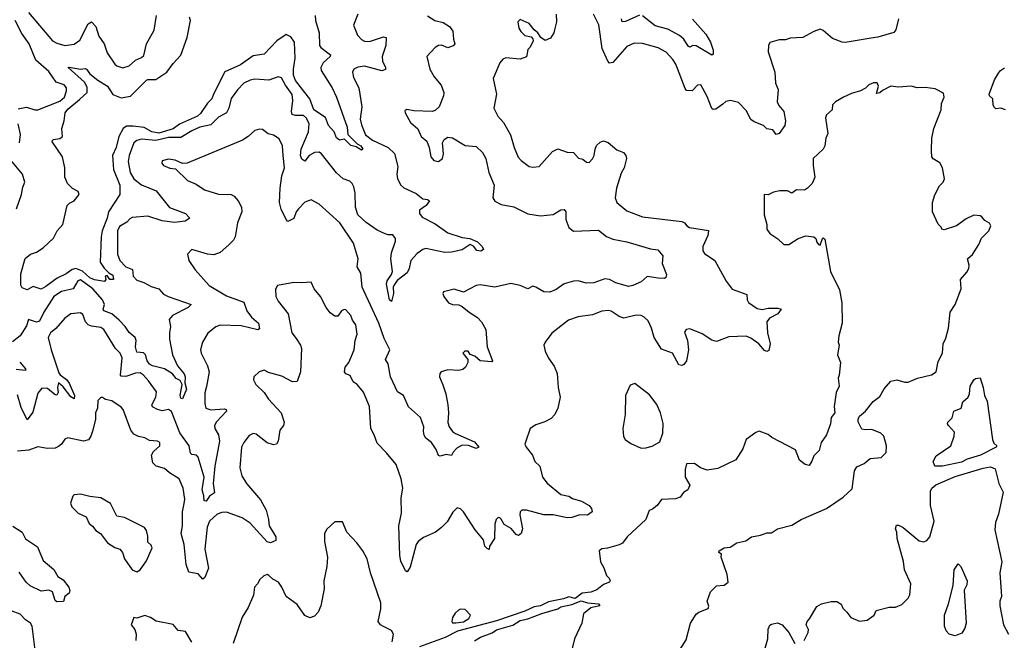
# Model space of a CAD drawing. Extents: x 2199565 to 2323334, y 894172 to 1018966.
# Tile 354 of 440: x 2269028 to 2275298, y 980745 to 984699. Entities that reach past the tile are written whole.
import ezdxf

# ---------------------------------------------------------------- set-up
doc = ezdxf.new("R2010")
doc.units = 0

msp = doc.modelspace()

# ---------------------------------------------------------------- linework, layer by layer
at = {"layer": '0CON10XD'}
for points in [[(2270910.8, 984725), (2270912.5, 984695), (2270934.7, 984615), (2270937.3, 984535), (2270945, 984521.9), (2271008.6, 984475), (2271005.7, 984465), (2270960, 984425), (2270945.7, 984395), (2270947.8, 984375), (2271019.2, 984265), (2271045.4, 984205), (2271113.1, 984015), (2271117.7, 983967.7), (2271178.1, 983908.1), (2271201.5, 983895), (2271212.9, 983875), (2271205, 983867.1), (2271170, 983890), (2271138, 983898), (2271097.7, 983937.7), (2271065, 983932.5), (2271045, 983947.5), (2271031.2, 983985), (2270995, 984025.7), (2270975.8, 984075.8), (2270901.2, 984125), (2270875.4, 984195), (2270844.6, 984234.6), (2270785, 984312.1), (2270772.3, 984345), (2270771.3, 984385), (2270781.7, 984455), (2270778.9, 984555), (2270755, 984591), (2270725, 984603.8), (2270666.7, 984565), (2270585, 984479.4), (2270515, 984468.2), (2270435, 984412.6), (2270335, 984367.3), (2270261.8, 984225), (2270252, 984195), (2270223.6, 984166.4), (2270179.3, 984100.7), (2270160.6, 984085), (2270045, 984032.6), (2270006.3, 984003.7), (2269915, 983975.8), (2269870.9, 983985), (2269821.7, 984011.7), (2269750.1, 984020.1), (2269708.3, 984021.7), (2269687.4, 984005), (2269659.8, 983955), (2269643.3, 983885), (2269620.2, 983835), (2269626.2, 983745), (2269666.9, 983645), (2269666.2, 983585), (2269594.6, 983475), (2269586.1, 983435), (2269554.6, 983355), (2269547.7, 983315), (2269540.4, 983155), (2269566.2, 983116.2), (2269596.2, 983086.2), (2269621.7, 983071.7), (2269625.9, 983044.1), (2269602.5, 983045), (2269585, 983070), (2269573.3, 983065), (2269576.7, 983045), (2269568.8, 983031.2), (2269505, 983041.2), (2269475, 983055.4), (2269427.9, 983097.9), (2269385, 983114.4), (2269362.2, 983107.8), (2269325, 983081.1), (2269268, 983052), (2269195, 982998.6), (2269165, 982982), (2269115, 982998.8), (2269075, 982979.2), (2269045, 982991.3), (2269035, 983008.8), (2269035, 983080), (2269062.7, 983177.3), (2269097.5, 983205), (2269135, 983218.8), (2269178, 983245), (2269243.4, 983306.6), (2269267.1, 983355), (2269303.1, 983395), (2269330, 983515), (2269345, 983531.2), (2269375, 983546.2), (2269407.3, 983585), (2269400.8, 983605), (2269365, 983624.4), (2269332.5, 983655), (2269316.5, 983695), (2269315.3, 983755), (2269301.4, 983825), (2269234, 983925), (2269244, 983935), (2269285, 983942.7), (2269300.8, 983955), (2269296.1, 984005), (2269311.1, 984055), (2269317.4, 984105), (2269335, 984128.9), (2269408.7, 984191.3), (2269458, 984235), (2269459, 984269), (2269440.5, 984300.5), (2269337.5, 984395), (2269343, 984397), (2269415, 984383.3), (2269445, 984387.5), (2269453.4, 984383.4), (2269474.8, 984354.8), (2269525, 984314.7), (2269588.6, 984275), (2269622.5, 984222.5), (2269675, 984200.4), (2269735, 984212.4), (2269835, 984312.9), (2269845, 984318), (2269895, 984318.4), (2269965, 984364.7), (2270005, 984420.7), (2270055, 984473.9), (2270094.6, 984585), (2270116.7, 984695), (2270110.5, 984715)], [(2269085.4, 984745), (2269237.5, 984565), (2269265, 984550), (2269315.5, 984535.5), (2269376.3, 984543.7), (2269411.4, 984568.6), (2269465, 984673.1), (2269485, 984685.7), (2269513.3, 984655), (2269533.1, 984595), (2269566.4, 984545), (2269585, 984488), (2269635, 984415.7), (2269646.2, 984405), (2269685, 984392.9), (2269724.5, 984405.5), (2269765, 984440.6), (2269805, 984458.6), (2269818.3, 984471.7), (2269835.7, 984545), (2269885, 984633.3), (2269900, 984725)], [(2271181.4, 984735), (2271154.3, 984665), (2271179.7, 984599.7), (2271203.9, 984573.9), (2271225, 984563.1), (2271255, 984560.5), (2271345, 984590), (2271362, 984585), (2271359.2, 984535), (2271336.3, 984463.7), (2271339.6, 984435), (2271358.2, 984395), (2271358.2, 984381.8), (2271335, 984372.7), (2271265, 984391.9), (2271225, 984403.2), (2271182.5, 984397.5), (2271156, 984385), (2271147.5, 984365), (2271155, 984330), (2271188.2, 984265), (2271207.5, 984145), (2271197.5, 984065), (2271205, 984028.8), (2271230, 983965), (2271275, 983932.5), (2271375.8, 983885), (2271415, 983846), (2271437.1, 983765), (2271430.9, 983715), (2271434.6, 983685), (2271454.5, 983645), (2271475, 983628.9), (2271552.7, 983592.7), (2271595, 983558.6), (2271625, 983554), (2271638.8, 983545), (2271617.5, 983515), (2271574.2, 983485), (2271573.3, 983465), (2271590.3, 983440.3), (2271675, 983397.9), (2271755, 983341.9), (2271845, 983312.5), (2271895, 983304.4), (2271944, 983285), (2271974.2, 983255), (2271982.5, 983235), (2271965.6, 983224.4), (2271938.9, 983228.9), (2271917.3, 983257.3), (2271897.6, 983267.6), (2271847, 983233), (2271778.3, 983218.3), (2271735, 983217.1), (2271615, 983242.2), (2271595, 983235.6), (2271559.6, 983210.4), (2271518.2, 983165), (2271508.8, 983115), (2271495, 983087.1), (2271431.8, 983038.2), (2271410, 983005), (2271405.6, 982995), (2271408.6, 982955), (2271395, 982903.3), (2271383.5, 982915), (2271363.3, 983015), (2271368.5, 983035), (2271396.9, 983075), (2271402.9, 983095), (2271391.5, 983175), (2271395.6, 983215), (2271421.2, 983288.8), (2271420.8, 983305), (2271405, 983328.8), (2271375, 983328), (2271355, 983334.3), (2271305, 983359.1), (2271235, 983406.2), (2271181.8, 983455), (2271166.5, 983505), (2271165.4, 983595), (2271156.5, 983635), (2271145.6, 983655), (2271130.3, 983670.3), (2271088.8, 983685), (2271045, 983723.3), (2270951.1, 983845), (2270935, 983855.4), (2270905, 983852.7), (2270872.3, 983835), (2270845, 983798.6), (2270825, 983810.5), (2270817, 983835), (2270820, 983875), (2270868.2, 983985), (2270870.9, 984035), (2270855, 984071.1), (2270835, 984089.3), (2270785, 984089.3), (2270764.4, 984095), (2270760, 984115), (2270768.6, 984185), (2270763.6, 984223.6), (2270721.2, 984281.2), (2270695, 984328.8), (2270675, 984336), (2270615, 984314.4), (2270525, 984319.4), (2270495, 984313.1), (2270456, 984295), (2270415, 984252.5), (2270375, 984197.1), (2270360.9, 984135), (2270346.1, 984105), (2270295, 984077.3), (2270245, 984029.4), (2270175, 984013.9), (2270125, 983992), (2270055, 983949.5), (2269975, 983948.4), (2269895, 983929.5), (2269805, 983938.9), (2269775, 983930), (2269756.2, 983915), (2269725.3, 983835), (2269719.7, 983795), (2269732.1, 983725), (2269754.7, 983685), (2269805, 983646.9), (2269898.3, 983608.3), (2269983.4, 983503.4), (2270083.3, 983465), (2270112.5, 983435), (2270082.5, 983415), (2270015, 983407.5), (2269935, 983417.8), (2269845, 983448), (2269745, 983438.2), (2269729.6, 983430.4)], [(2272444.3, 984735), (2272446, 984685), (2272434, 984635), (2272428.8, 984615), (2272407.7, 984582.3), (2272375, 984566.2), (2272346.7, 984585), (2272328.8, 984615), (2272303.8, 984633.8), (2272272.5, 984675), (2272215, 984700), (2272200, 984685), (2272207.5, 984645), (2272220, 984625), (2272245, 984597.5), (2272285, 984590), (2272297, 984577), (2272297.5, 984565), (2272280, 984525), (2272265, 984510), (2272255, 984462.5), (2272215, 984446.7), (2272125, 984455.8), (2272105, 984448), (2272086, 984425), (2272043.3, 984325), (2272065.6, 984225), (2272048, 984135), (2272073.8, 984083.8), (2272108.1, 984045), (2272154.3, 983965), (2272177.1, 983885), (2272203.6, 983823.6), (2272222.1, 983802.1), (2272272.5, 983765), (2272295, 983758.8), (2272335.7, 983764.3), (2272421.1, 983858.9), (2272455, 983877.5), (2272515, 983856.2), (2272555, 983853.8), (2272586.4, 983816.4), (2272615, 983810), (2272638.3, 983791.7), (2272655, 983790), (2272676.8, 983813.2), (2272687.5, 983835), (2272691.9, 983875), (2272701.4, 983898.6), (2272725, 983920), (2272745, 983928), (2272775, 983916), (2272830.8, 983870.8), (2272873.9, 983853.9), (2272888.1, 983835), (2272893.1, 983815), (2272877.8, 983755), (2272858.6, 983721.4), (2272829.5, 983625), (2272819.4, 983565), (2272830.8, 983535), (2272895, 983481.8), (2272995, 983443.6), (2273245, 983412.5), (2273261.2, 983405), (2273275.6, 983385.6), (2273293.3, 983375), (2273415, 983356.2), (2273411.1, 983325), (2273377.5, 983255), (2273377.7, 983227.7), (2273389.5, 983209.5), (2273454.5, 983164.5), (2273527, 983033), (2273565, 982982.9), (2273658, 982948), (2273660, 982915), (2273668.3, 982898.3), (2273725, 982859.2), (2273756.1, 982853.9), (2273795, 982860.9), (2273855, 982861.4), (2273876.7, 982855), (2273855, 982826.2), (2273802.8, 982797.2), (2273785.8, 982775), (2273790.8, 982705), (2273807.9, 982635), (2273798.8, 982591.2), (2273785, 982585.3), (2273771, 982591), (2273734.7, 982634.7), (2273685, 982669.6), (2273655, 982682.5), (2273545, 982677.9), (2273465, 982650), (2273435, 982658.1), (2273375, 982697.5), (2273295, 982729.2), (2273272.5, 982725), (2273261.7, 982708.3), (2273281.4, 982655), (2273287.5, 982595), (2273274.4, 982525.6), (2273256.8, 982503.2), (2273245, 982496.2), (2273225, 982501.2), (2273185, 982574.3), (2273115, 982600), (2273069.1, 982675), (2273051.2, 982735), (2273029.8, 982779.8), (2273005.8, 982805), (2272985, 982814.5), (2272953.8, 982816.2), (2272875, 982797.8), (2272845, 982808.1), (2272795, 982842.9), (2272775, 982846.9), (2272735, 982843.1), (2272675, 982820), (2272585, 982805.6), (2272524, 982786), (2272417.4, 982702.6), (2272373.8, 982645), (2272366.2, 982625), (2272375, 982587.5), (2272395, 982543.3), (2272431.1, 982491.1), (2272450.5, 982445), (2272456.3, 982356.3), (2272469.4, 982295), (2272455.5, 982225), (2272435, 982184.2), (2272411.9, 982158.1), (2272372.6, 982137.4), (2272315, 982118.1), (2272280, 982095), (2272251.2, 982015), (2272246, 981995), (2272252.5, 981975), (2272294, 981924), (2272309.2, 981885), (2272341.1, 981855), (2272357.8, 981785), (2272387.4, 981747.4), (2272475, 981674.2), (2272524.3, 981664.3), (2272548.3, 981648.3), (2272605, 981631.4), (2272654.1, 981604.1), (2272668.8, 981585), (2272673.3, 981565), (2272645, 981542.5), (2272595, 981544.6), (2272545, 981528.2), (2272515, 981525.8), (2272424.5, 981545.5), (2272365, 981545.5), (2272255, 981575.6), (2272225.9, 981574.1), (2272215.8, 981564.2), (2272212.9, 981545), (2272229.2, 981455), (2272221.2, 981425), (2272205, 981412.5), (2272190.3, 981420.3), (2272157.6, 981457.6), (2272112.5, 981482.5), (2272095, 981516.7), (2272085, 981526.7), (2272075, 981527.5), (2272062.5, 981515), (2272053.9, 981486.1), (2272052, 981395), (2272020, 981345), (2272017.5, 981325), (2272005, 981330), (2271990.8, 981345), (2271982.5, 981385), (2271929.3, 981449.3), (2271855, 981564), (2271835, 981584), (2271815, 981588.8), (2271787.2, 981562.8), (2271749.6, 981500.4), (2271715.3, 981464.7), (2271676.2, 981433.8), (2271599.6, 981400.4), (2271565.3, 981374.7), (2271552.5, 981355), (2271515, 981212.5), (2271495, 981182.5), (2271485, 981188.8), (2271455, 981250), (2271449.5, 981285), (2271443.1, 981475), (2271460, 981555), (2271457.3, 981652.7), (2271467.1, 981715), (2271457.5, 981775), (2271426, 981865), (2271365, 981940), (2271305, 982001.2), (2271286.4, 982053.6), (2271264.2, 982095), (2271255.6, 982235.6), (2271217.2, 982327.2), (2271177.5, 982375), (2271152.8, 982392.8), (2271132.7, 982432.7), (2271105, 982443.3), (2271096.1, 982456.1), (2271101.2, 982485), (2271124.4, 982515), (2271158, 982595), (2271163.8, 982655), (2271178, 982695), (2271168, 982755), (2271146.7, 982785), (2271136.7, 982815), (2271105, 982850), (2271095, 982853.3), (2271077.5, 982845), (2271055, 982810), (2271035, 982810), (2271005, 982832.5), (2270980, 982865), (2270943.3, 982935), (2270903.3, 982985), (2270885, 983027.5), (2270825, 983022.5), (2270775, 983025.8), (2270670, 983005), (2270658.3, 982981.7), (2270658.8, 982935), (2270673.8, 982905), (2270737.5, 982825), (2270760.8, 982705), (2270788.5, 982668.5)], [(2271624.6, 984724.6), (2271672, 984695), (2271725, 984680.6), (2271765, 984656), (2271787, 984627), (2271790, 984575), (2271800, 984545), (2271788.3, 984531.7), (2271755, 984520), (2271715, 984537.5), (2271695, 984534.3), (2271675, 984521.4), (2271621.2, 984465), (2271640, 984385), (2271667.5, 984335), (2271712.1, 984282.1), (2271728.6, 984235), (2271726.9, 984215), (2271698.5, 984145), (2271675, 984120.6), (2271655, 984113.3), (2271539.2, 984119.2), (2271493.9, 984126.1), (2271481.7, 984118.3), (2271482.5, 984105), (2271516.7, 984045), (2271563, 984003), (2271584, 983955), (2271620, 983925), (2271636.2, 983885), (2271646, 983825), (2271665, 983801.2), (2271695, 983795.8), (2271721.4, 983815), (2271726.9, 983845), (2271720.8, 983915), (2271731.2, 983935), (2271755, 983950), (2271785, 983947.5), (2271865, 983898.6), (2271935, 983892), (2271975, 983854), (2271995.6, 983815), (2272016.5, 983725), (2272048.9, 983645), (2272041.2, 983565), (2272055, 983543.8), (2272095, 983521.9), (2272175, 983506.1), (2272265, 983461.8), (2272345, 983448.6), (2272425, 983458.6), (2272475, 983487.8), (2272495, 983489.2), (2272505.6, 983475.6), (2272506.4, 983426.4), (2272525, 983376.2), (2272555, 983352), (2272715, 983358.6), (2272765, 983318), (2272805, 983300.8), (2272895, 983284.5), (2273045, 983240), (2273092.8, 983232.8), (2273124.4, 983195), (2273120, 983145), (2273146.2, 983075), (2273143.6, 983056.4), (2273135, 983051.2), (2273095, 983052.9), (2273025, 983064), (2272985, 983030), (2272932.5, 983005), (2272905, 982998.8), (2272825, 983021.9), (2272785, 983044.3), (2272755, 983048.6), (2272685, 983023.3), (2272635, 983020.6), (2272585, 983035.6), (2272555, 983033.3), (2272495, 983016.7), (2272445, 982979.4), (2272405, 982964.4), (2272365, 982965.6), (2272316, 982995), (2272295, 983001.4), (2272265, 982984.2), (2272215.3, 983005.3), (2272155, 983017.7), (2272055, 982995.7), (2271960.2, 983009.8), (2271934.6, 983005.4), (2271855, 982964), (2271795, 982983.1), (2271727.5, 982965), (2271723.3, 982955), (2271728.8, 982935), (2271758.8, 982895), (2271785, 982884.4), (2271825, 982882), (2271845, 982872.5), (2271890.8, 982835), (2271943, 982803), (2271969.2, 982775), (2271995.6, 982725), (2272005.7, 982615.7), (2272040, 982525), (2272035, 982520), (2271960, 982525), (2271926, 982556), (2271897, 982567), (2271885, 982587.5), (2271863, 982587), (2271850, 982575), (2271882.5, 982535), (2271882.5, 982515), (2271866.2, 982485), (2271850, 982470), (2271825, 982464), (2271755, 982468.6), (2271711.2, 982455), (2271703.1, 982445), (2271702.5, 982425), (2271722.7, 982372.7)], [(2274624.2, 984705), (2274607.5, 984635), (2274595, 984618), (2274492.7, 984587.3), (2274451.2, 984581.2), (2274285, 984554.2), (2274265, 984555.8), (2274205, 984578.9), (2274145, 984630.5), (2274125, 984637.9), (2274085.3, 984624.7), (2274015, 984586.5), (2273935, 984582.5), (2273905, 984570.9), (2273865, 984571.5), (2273806.1, 984553.9), (2273796.7, 984535), (2273794, 984495), (2273837.1, 984365), (2273841.2, 984295), (2273857.1, 984255), (2273852.7, 984175), (2273862.9, 984152.9), (2273894.5, 984115), (2273905.5, 984055), (2273900, 984025), (2273865, 983973.8), (2273845, 983967.5), (2273825, 983997.5), (2273785, 984004.2), (2273764, 984025), (2273705, 984048.9), (2273685, 984063.1), (2273655, 984120), (2273605, 984170.6), (2273555, 984184), (2273525, 984178), (2273505, 984161.2), (2273461.1, 984128.9), (2273445, 984127.5), (2273435, 984134.3), (2273405, 984210), (2273365, 984284), (2273345, 984282), (2273310, 984245), (2273275, 984247.8), (2273265, 984260.8), (2273206.1, 984415), (2273188.2, 984445), (2273145, 984493.1), (2273095, 984520), (2272995, 984547.8), (2272941.1, 984548.9), (2272895, 984528.6), (2272805, 984427.1), (2272785, 984422.8), (2272773.6, 984435), (2272737.3, 984515), (2272715.4, 984665.4), (2272681.2, 984735)], [(2272975, 984727.9), (2272885, 984687.3), (2272864.5, 984684.5), (2272861.5, 984705)], [(2273313.5, 984703.5), (2273397.3, 984607.3), (2273427.1, 984555), (2273444.2, 984505), (2273445, 984480), (2273435, 984473.8), (2273335, 984533.3), (2273315, 984535.6), (2273295, 984523.3), (2273285, 984530), (2273258.5, 984575), (2273229.1, 984599.1), (2273155, 984638.5), (2273075, 984659.3), (2272995, 984724.6)], [(2269019.5, 984130.5), (2269072, 984142), (2269125, 984125.6), (2269145, 984125.7), (2269285, 984179.2), (2269313.4, 984206.6), (2269327.1, 984245), (2269326.9, 984265), (2269311.2, 984285), (2269261.1, 984301.1), (2269215, 984368.2), (2269131.7, 984441.7), (2269087.9, 984545), (2269041.2, 984611.2), (2268998.7, 984695)], [(2275305, 984126), (2275275.7, 984135.7), (2275245, 984131.1), (2275235, 984139.2), (2275227.5, 984155), (2275224.3, 984194.3), (2275203.1, 984213.1), (2275200.8, 984225), (2275236.2, 984315), (2275261.7, 984358.3), (2275274.3, 984375.7), (2275298.3, 984391.7)], [(2273221.7, 980668.3), (2273271.4, 980748.6), (2273300.5, 980855), (2273335, 980911.2), (2273352, 980925), (2273412.5, 980947.5), (2273416.4, 980963.6), (2273406.7, 980995), (2273427.5, 981055), (2273466.4, 981093.6), (2273515, 981096.2), (2273538.8, 981115), (2273534.2, 981165), (2273496.2, 981275), (2273497.5, 981295), (2273480, 981305), (2273482.5, 981315), (2273515, 981335.6), (2273551.7, 981338.3), (2273595, 981367.3), (2273651.2, 981378.8), (2273688.8, 981405), (2273745.5, 981414.5), (2273785, 981431.1), (2273815, 981430.8), (2273853.8, 981455), (2273945, 981480), (2274005, 981515.5), (2274165, 981585.8), (2274272.2, 981657.8), (2274330.3, 981709.7), (2274343.8, 981825), (2274358.3, 981851.7), (2274405, 981872), (2274445, 981904), (2274515, 981910), (2274545, 981942.5), (2274547.5, 981985), (2274530, 982045), (2274512.5, 982065), (2274455, 982089.4), (2274415, 982086), (2274390.7, 982090.7), (2274368.3, 982138.3), (2274367.5, 982155), (2274376.4, 982173.6), (2274413.9, 982206.1), (2274463, 982267), (2274505, 982298.8), (2274532.1, 982347.9), (2274575, 982396.2), (2274614.1, 982405.9), (2274665, 982390.8), (2274685, 982390.6), (2274745, 982415.4), (2274835, 982436.5), (2274864.3, 982455), (2274877.3, 982522.7), (2274904.4, 982575), (2274908.9, 982635), (2274925, 982670), (2274942.2, 982735), (2274952.5, 982835), (2274984.4, 982885), (2275023.3, 982985), (2275018.9, 983045), (2275059.1, 983090.9), (2275071.9, 983115), (2275073.3, 983135), (2275063.3, 983175), (2275095, 983203.3), (2275135, 983266.2), (2275153.4, 983306.6), (2275200, 983355), (2275212.5, 983385), (2275203, 983403), (2275175, 983420), (2275155, 983443.3), (2275145, 983450), (2275105, 983453.3), (2275055, 983430), (2274993.9, 983386.1), (2274915, 983360), (2274900, 983365), (2274896.4, 983376.4), (2274876.4, 983396.4), (2274840, 983475), (2274840.6, 983535), (2274855.6, 983584.4), (2274885, 983640), (2274908.8, 983665), (2274918, 983685), (2274905.4, 983755.4), (2274887.8, 983787.8), (2274845, 983813.8), (2274836.7, 983825), (2274834, 983865), (2274835.7, 983945), (2274850, 984005), (2274895.6, 984124.4), (2274898.6, 984165), (2274915.8, 984205), (2274910.7, 984230.7), (2274858.3, 984258.3), (2274793.6, 984266.4), (2274744.1, 984264.1), (2274705, 984276.2), (2274625, 984268.8), (2274575, 984276), (2274521.7, 984248.3), (2274505, 984234), (2274485, 984230), (2274496.7, 984275), (2274488, 984298), (2274465, 984298), (2274435.9, 984284.1), (2274415, 984263.3), (2274382.5, 984245), (2274325, 984230), (2274275, 984206.2), (2274222.5, 984175), (2274203.9, 984156.1), (2274202.5, 984125), (2274166, 984094), (2274160, 984075), (2274174.2, 983975), (2274161.4, 983945), (2274154.5, 983895.5), (2274145.5, 983874.5), (2274080, 983815), (2274080.5, 983770.5), (2274092.5, 983695), (2274074.3, 983655.7), (2274044.2, 983625.8), (2274025, 983613.3), (2273975, 983616.2), (2273945, 983593.8), (2273918.3, 983608.3), (2273868.3, 983608.3), (2273829.1, 983600.9), (2273795, 983583.3), (2273770, 983585), (2273768, 983455), (2273786.2, 983395), (2273786.2, 983365), (2273806.1, 983336.1), (2273855, 983303.8), (2273895, 983266.7), (2273925, 983266.2), (2273985, 983305.8), (2274035, 983322), (2274086.2, 983316.2), (2274097.5, 983305), (2274105, 983282.5), (2274115, 983266.7), (2274125, 983262.5), (2274140, 983305), (2274145, 983310), (2274155, 983300), (2274192.2, 983095), (2274248.5, 982978.5), (2274264.2, 982895), (2274265.7, 982765), (2274244, 982685), (2274241.2, 982645), (2274246, 982625), (2274236.7, 982565), (2274256, 982515), (2274247.5, 982435), (2274240, 982415), (2274246.2, 982365), (2274226.7, 982325), (2274214.1, 982234.1), (2274218, 982195), (2274196.2, 982165), (2274191.2, 982125), (2274166.2, 982055), (2274131.2, 982005), (2274120, 981955), (2274085, 981920), (2274073.3, 981886.7), (2274055, 981860), (2274030, 981865), (2273993.6, 981893.6), (2273968.3, 981958.3), (2273818.3, 982038.3), (2273795, 982056.7), (2273737, 982077), (2273715, 982070), (2273654.2, 982025.8), (2273633.3, 981965), (2273588.8, 981895), (2273475, 981839.2), (2273405, 981828.8), (2273364.1, 981844.1), (2273325, 981872.5), (2273275, 981870), (2273267, 981833), (2273266.7, 981785), (2273296.4, 981733.6), (2273282.5, 981705), (2273255, 981687.5), (2273235, 981657.5), (2273203.6, 981646.4), (2273115, 981642.5), (2273086.7, 981605), (2273058.3, 981581.7), (2273037, 981573), (2273016.2, 981515), (2272895.8, 981404.2), (2272866.2, 981365), (2272846.5, 981353.5), (2272772, 981332), (2272735, 981327.5), (2272718.8, 981315), (2272727.5, 981245), (2272747.9, 981207.9), (2272765, 981157.5), (2272782, 981142), (2272788.8, 981125), (2272783.3, 981115), (2272745, 981100), (2272703, 981067), (2272665, 981052.5), (2272609.2, 981045), (2272565, 981012), (2272525, 981021.9), (2272490.8, 981009.2), (2272395, 980989.6), (2272345, 980964.4), (2272305, 980959.6), (2272245, 980930.4), (2272065, 980869.7), (2271816.4, 980803.6), (2271737, 980763), (2271575, 980703.1)], [(2269026.6, 983915), (2269032.6, 983967.4), (2269018, 984035)], [(2271722.7, 982372.7), (2271742.2, 982315), (2271754.7, 982245), (2271759.3, 982195), (2271753.8, 982133.8), (2271763.3, 982105), (2271785.3, 982075.3), (2271803.8, 982063.8), (2271925, 982010), (2271952.5, 981975), (2271935, 981966.7), (2271885.5, 981985.5), (2271845, 981989.6), (2271811.3, 981968.7), (2271788.8, 981945), (2271777.7, 981922.3), (2271745, 981928.9), (2271705, 981918.8), (2271695, 981923.8), (2271680.7, 981960.7), (2271650.5, 982005), (2271615, 982033.3), (2271605, 982051.4), (2271598.9, 982075), (2271601.1, 982105), (2271580, 982165), (2271505, 982233.8), (2271472.5, 982305), (2271435, 982328), (2271388.8, 982425), (2271375, 982507.5), (2271358, 982535), (2271386.4, 982595), (2271348.5, 982668.5), (2271315.9, 982765), (2271209.1, 982995), (2271200, 983085), (2271178.2, 983125), (2271184.4, 983175), (2271154.4, 983275), (2271066.7, 983405), (2270935.8, 983525), (2270885, 983550.6), (2270845, 983537.1), (2270802.9, 983495), (2270788.9, 983475), (2270775, 983431.9), (2270735, 983414.4), (2270725, 983426), (2270692.8, 983492.8), (2270683.8, 983535), (2270686.2, 983625), (2270698.2, 983705), (2270715.5, 983755), (2270707.1, 983835), (2270702.5, 983895), (2270679.7, 983939.7), (2270645, 983964.3), (2270611.5, 983971.5), (2270575, 984000), (2270555, 984002), (2270525, 983993.8), (2270484, 983955), (2270448.1, 983931.9), (2270095, 983784.3), (2270065, 983782.5), (2270017.5, 983805), (2269975, 983811.2), (2269935, 983800), (2269933.3, 983785), (2269945, 983770), (2269985, 983752.5), (2270019.7, 983749.7), (2270096.7, 983675), (2270151.3, 983651.3), (2270205.4, 983615.4), (2270295, 983588.2), (2270376, 983586), (2270394.3, 983575), (2270420, 983545), (2270440.6, 983505), (2270443.3, 983475), (2270414.5, 983405), (2270401.1, 983315), (2270390.6, 983295), (2270361.1, 983265), (2270305, 983216.5), (2270265, 983202.1), (2270225, 983204.6), (2270124.1, 983235.9), (2270097.5, 983205), (2270106.2, 983165), (2270146, 983105), (2270235.7, 983005), (2270345, 982940), (2270455, 982900), (2270474.3, 982844.3), (2270505, 982804.4), (2270548.1, 982765), (2270555, 982730), (2270545, 982722.5), (2270437.9, 982747.9), (2270305, 982752.9), (2270277.7, 982742.3), (2270226.8, 982703.2), (2270192.5, 982645), (2270179.4, 982595), (2270183.3, 982575), (2270224.6, 982495), (2270235.4, 982455), (2270218.1, 982361.9), (2270207.8, 982322.2), (2270207.1, 982255), (2270214.7, 982224.7), (2270245, 982213.2), (2270331.1, 982221.1), (2270343.8, 982215), (2270344.3, 982205), (2270282.7, 982137.3), (2270269.5, 982115), (2270270.5, 982095), (2270294.7, 982054.7), (2270301.8, 982015), (2270270, 981855), (2270261.4, 981745), (2270268.6, 981685), (2270236.2, 981663.8), (2270215, 981631.5), (2270203.3, 981633.3), (2270202, 981665), (2270190.8, 981705), (2270202.4, 981785), (2270165, 981912.5), (2270155, 981925.6), (2270125, 981928.5), (2270116.7, 981936.7), (2270108.4, 981985), (2270047.4, 982067.4), (2269995, 982202.9), (2269975, 982215.6), (2269935, 982206.5), (2269906.6, 982216.6), (2269875, 982233.3), (2269870.8, 982245), (2269895.9, 982295), (2269899.1, 982329.1), (2269849.3, 982399.3), (2269815, 982437.5), (2269795, 982449.6), (2269765, 982448.2), (2269705, 982426.2), (2269675, 982428), (2269671.2, 982435), (2269680.7, 982545), (2269669.2, 982575), (2269637.9, 982605), (2269565, 982725.6), (2269545, 982739.1), (2269485, 982746.2), (2269464.3, 982754.3), (2269447.8, 982775), (2269430.5, 982820.5), (2269415, 982831.9), (2269355, 982825.6), (2269315, 982797.8), (2269258, 982732), (2269223.8, 982705), (2269210.8, 982675), (2269228.2, 982595), (2269278.7, 982448.7), (2269285.9, 982435.9), (2269326.5, 982406.5), (2269344.4, 982384.4), (2269377.2, 982305), (2269375.4, 982284.6), (2269355, 982296.4), (2269305, 982360.9), (2269275, 982385.8), (2269269.2, 982355), (2269272.5, 982325), (2269265, 982307.5), (2269255, 982309.4), (2269205, 982349.7), (2269168.8, 982351.2), (2269145, 982319.2), (2269111.6, 982198.4), (2269075, 982150), (2269038.3, 982228.3), (2269015, 982308.9)], [(2269008.6, 983495), (2269040.8, 983585), (2269047.7, 983632.3), (2269061.2, 983665), (2269046, 983715), (2268971.9, 983805)], [(2269729.6, 983430.4), (2269711.2, 983408.8), (2269665, 983381.1), (2269651.2, 983355), (2269651.8, 983205), (2269666.5, 983165), (2269705, 983124.2), (2269747, 983107), (2269751.9, 983065), (2269775, 983040.6), (2269818.8, 983025), (2269865, 982999.2), (2269913.8, 982985), (2269945, 982950.6), (2269974, 982935), (2270121.2, 982885), (2270101.2, 982865), (2270000.8, 982815), (2269981.1, 982788.9), (2269989.1, 982745), (2269981.5, 982705), (2269982.7, 982665), (2270002, 982565), (2270033.2, 982495), (2270075, 982442.9), (2270082.4, 982425), (2270080, 982385), (2270090, 982345), (2270065, 982283.1), (2270055, 982288.9), (2270049.3, 982305), (2270063.8, 982375), (2270050.9, 982400.9), (2270025, 982414), (2270002.5, 982442.5), (2269950.6, 982475), (2269875, 982494.3), (2269855, 982505.2), (2269839.3, 982525), (2269829, 982565), (2269817, 982577), (2269775, 982580.5), (2269766.1, 982615), (2269770.7, 982655), (2269764.7, 982674.7), (2269726, 982706), (2269700, 982745), (2269661.3, 982785), (2269614.5, 982824.5), (2269564.2, 982845), (2269560.9, 982855), (2269569.5, 982885), (2269555, 982915.3), (2269494.1, 982985), (2269415, 983042.9), (2269399.2, 983035), (2269368.9, 982985), (2269295, 982967.3), (2269245, 982935.9), (2269181.2, 982835), (2269155, 982778.7), (2269135, 982771.3), (2269085, 982790), (2269071.5, 982748.5), (2269032, 982685), (2268983.3, 982646.7)], [(2270788.5, 982668.5), (2270816.5, 982625), (2270822.1, 982605), (2270815.5, 982455), (2270795.6, 982394.4), (2270765, 982392.5), (2270697.6, 982427.6), (2270611.9, 982451.9), (2270585, 982465.8), (2270552.5, 982455), (2270518.8, 982425), (2270516.7, 982405), (2270531.2, 982375), (2270584.4, 982324.4), (2270611.7, 982281.7), (2270693.1, 982195), (2270713.5, 982135), (2270709.2, 982115), (2270685.4, 982084.6), (2270673.3, 982015), (2270664.4, 981995.6), (2270645, 981990.6), (2270605, 982004.4), (2270535, 982058.6), (2270515, 982062.9), (2270490.5, 982049.5), (2270456, 982005), (2270441.4, 981975), (2270430.8, 981845), (2270442.7, 981792.7), (2270472.5, 981745), (2270561.4, 981641.4), (2270598.5, 981575), (2270613.5, 981515), (2270616.7, 981475), (2270659.2, 981405), (2270658.8, 981381.2), (2270625, 981367.1), (2270605, 981373.5), (2270495, 981490.9), (2270444.2, 981525), (2270345, 981561.9), (2270315, 981560.3), (2270285, 981548.4), (2270237.3, 981505), (2270222.8, 981467.2), (2270207.1, 981327.1), (2270231.1, 981205), (2270207.5, 981145), (2270195, 981136), (2270165, 981168), (2270105, 981180), (2270087.9, 981227.9), (2270076.8, 981355), (2270056, 981425), (2270066, 981475), (2270064.7, 981565), (2270076.2, 981616.2), (2270080.4, 981645), (2270070, 981715), (2270043.3, 981775), (2269982.9, 981812.9), (2269950.8, 981840.8), (2269896.7, 981855), (2269875.6, 981875.6), (2269868.1, 981925), (2269881.5, 981948.5), (2269921.2, 981985), (2269920, 982005), (2269905, 982013.8), (2269855, 982018.1), (2269826.2, 982036.2), (2269785, 982043.3), (2269755, 982058.9), (2269736.2, 982085), (2269686.6, 982216.6), (2269675, 982231.2), (2269615, 982272), (2269575, 982280), (2269555, 982292.5), (2269545, 982292.5), (2269525, 982272.5), (2269523.2, 982225), (2269511.8, 982195), (2269510.4, 982155), (2269495.2, 982084.8), (2269481.9, 982045), (2269466.7, 982023.3), (2269435, 982014.2), (2269334.2, 982035.8), (2269315, 982026.7), (2269294, 981995), (2269275, 981979.2), (2269255, 981970), (2269205, 981968.2), (2269145, 981978.5), (2269087, 981957), (2269015, 981950.6)], [(2269028.4, 982518.4), (2269066, 982475), (2269065, 982463.3), (2269005, 982471.6)], [(2274855, 981854), (2274845.7, 981885), (2274865, 981920), (2274958, 981985), (2274978.8, 982045), (2274980.7, 982070.7), (2274942, 982115), (2274936.2, 982125), (2274938.8, 982135), (2274967, 982163), (2274976.2, 982205), (2275024, 982225), (2275034.6, 982265.4), (2275067.5, 982295), (2275075.8, 982315), (2275081.2, 982365), (2275104.2, 982405), (2275115, 982414), (2275145, 982417.5), (2275164.1, 982355.9), (2275172, 982305), (2275188, 982268), (2275222, 982025), (2275232.1, 982002.1), (2275251.2, 981985), (2275247.1, 981975), (2275147.5, 981925), (2275061.5, 981898.5), (2275025, 981879.9), (2274905, 981854.8), (2274855, 981854)], [(2272985, 981970), (2273015, 981972.5), (2273055, 981982.5), (2273105, 982010), (2273123.8, 982065), (2273126.1, 982126.1), (2273108, 982195), (2273085, 982246.7), (2273038.7, 982308.7), (2272945, 982382.5), (2272915, 982370), (2272886.7, 982305), (2272884.2, 982185), (2272868.8, 982095), (2272873.6, 982043.6), (2272884.1, 982024.1), (2272919.3, 981999.3), (2272985, 981970)], [(2274023.3, 980745), (2274050, 980795), (2274052, 980815), (2274036.7, 980845), (2274042.5, 980865), (2274058.3, 980881.7), (2274105, 980960), (2274135, 980978), (2274195, 980993.1), (2274232.1, 980992.1), (2274258.8, 980975), (2274269.3, 980949.3), (2274295.8, 980925.8), (2274320.3, 980890.3), (2274375, 980867.8), (2274425.5, 980874.5), (2274468.8, 980905), (2274482.5, 980935), (2274565, 980955.6), (2274605, 980956.9), (2274645, 980974), (2274686, 981015), (2274695.7, 981034.3), (2274702.9, 981105), (2274662, 981195), (2274656.7, 981246.7), (2274616.9, 981395), (2274614.3, 981434.3), (2274606.2, 981455), (2274611.7, 981478.3), (2274625, 981480), (2274655, 981463.8), (2274755, 981380), (2274785, 981373.1), (2274805, 981380.8), (2274824.2, 981405), (2274851.1, 981505), (2274828.2, 981605), (2274829.2, 981695), (2274837.3, 981715), (2274861.8, 981735), (2274985, 981788.2), (2275162.8, 981842.8), (2275210.6, 981850.6), (2275238.9, 981838.9), (2275264, 981744), (2275289.8, 981689.8), (2275261.2, 981548.8), (2275243.1, 981495), (2275238.3, 981448.3), (2275281.4, 981245), (2275269.4, 981175), (2275280, 981025), (2275270, 980995), (2275268.6, 980965), (2275292.9, 980845), (2275324.6, 980784.6)], [(2269775, 981182.5), (2269796.4, 981193.6), (2269835, 981252.5), (2269872.5, 981335), (2269865, 981352.5), (2269845, 981370), (2269845, 981410), (2269836.7, 981445), (2269823.9, 981463.9), (2269695, 981527.5), (2269647, 981537), (2269607.1, 981617.1), (2269545, 981653.8), (2269475, 981661.2), (2269415, 981676.2), (2269375, 981672.5), (2269366.4, 981663.6), (2269351.7, 981618.3), (2269360, 981595), (2269400, 981555), (2269451.7, 981531.7), (2269470.7, 981490.7), (2269493, 981473), (2269512.5, 981445), (2269542.5, 981425), (2269587, 981367), (2269635, 981336.7), (2269665.9, 981325.9), (2269683.8, 981305), (2269696.7, 981265), (2269743.6, 981193.6), (2269775, 981182.5)], [(2268985, 981472.9), (2269044.4, 981435), (2269065, 981391.9), (2269140.9, 981340.9), (2269177.1, 981255), (2269245, 981196.2), (2269272.2, 981152.2), (2269305, 981131.2), (2269341.2, 981085), (2269347, 981063), (2269342.5, 981045), (2269316.4, 981023.6), (2269306.4, 980993.6), (2269265, 980990), (2269255, 981000), (2269237.5, 981055), (2269214.1, 981064.1), (2269165, 981058.9), (2269095, 981092.9), (2269068.8, 981115), (2269025, 981179.6)], [(2271400, 980735), (2271408, 980785), (2271395, 980808), (2271344.3, 980834.3), (2271325, 980843.8), (2271311.9, 980865), (2271328.6, 980945), (2271328.8, 980985), (2271262, 981175), (2271241.2, 981265), (2271213.8, 981315), (2271175.8, 981365.8), (2271112.5, 981435), (2271085, 981500), (2271035, 981500), (2270985, 981452.5), (2270970, 981425), (2270970, 981375), (2270989.2, 981275), (2270984.2, 981215), (2270965.7, 981125), (2270967, 981073), (2270945.7, 980964.3), (2270928.8, 980925), (2270905, 980898.8), (2270875, 980888.8), (2270845, 980904), (2270795, 980974), (2270725.8, 981025), (2270698.6, 981085), (2270675.5, 981115.5), (2270641.2, 981135), (2270615, 981158.8), (2270605, 981163.8), (2270582.9, 981157.1), (2270557.7, 981132.3), (2270543.3, 981105), (2270523.8, 981085), (2270517.3, 981032.7), (2270483.8, 980955), (2270446.1, 980893.9), (2270388.8, 980725)], [(2274985, 980773.1), (2274947.1, 980785), (2274928.6, 980805), (2274917.5, 980835), (2274918, 980905), (2274943.1, 980976.9), (2274972.9, 981095), (2274978.9, 981195), (2275005, 981233.3), (2275021.9, 981215), (2275062.1, 981125), (2275060.3, 981099.7), (2275043.1, 981065), (2275054.4, 980855), (2275047.6, 980822.4), (2275028.6, 980791.4), (2274985, 980773.1)], [(2271925, 980742.5), (2271963.3, 980765), (2272036.5, 980793.5), (2272065, 980813.3), (2272168, 980842), (2272215, 980871.1), (2272265, 980882.5), (2272352.7, 980917.3), (2272454.6, 980945.4), (2272475, 980958.5), (2272545, 980973.1), (2272604, 980996), (2272644.2, 980984.2), (2272715, 980977.5), (2272722.5, 980965), (2272682.3, 980957.7), (2272665, 980952.5), (2272619.2, 980915), (2272607.5, 980855), (2272561.4, 980755), (2272544, 980684)], [(2269128.9, 980665), (2269107.1, 980835), (2269098, 980855), (2269065, 980876.2), (2269032.1, 980912.1), (2268975, 980934)], [(2270124.4, 980734.4), (2270085, 980802.5), (2270038, 980808), (2270005, 980846.2), (2269898.3, 980868.3), (2269861.7, 980891.7), (2269825, 980904), (2269775, 980887.5), (2269755, 980890), (2269737.5, 980845), (2269761.2, 980815), (2269770, 980785), (2269768.6, 980745)], [(2271806.1, 980856.1), (2271855, 980862.9), (2271888.8, 980885), (2271898, 980905), (2271865, 980942.5), (2271835, 980943.3), (2271821.7, 980938.3), (2271801.7, 980918.3), (2271785, 980890), (2271780, 980865), (2271785, 980857.5), (2271806.1, 980856.1)], [(2273775.3, 980694.7), (2273792.3, 980755), (2273795, 980817.5), (2273805, 980841.2), (2273815, 980848.8), (2273854.2, 980855.8), (2273884.1, 980844.1), (2273926.2, 980795), (2273963.3, 980725)]]:
    msp.add_lwpolyline(points, dxfattribs=at)

doc.saveas('drawing.dxf')
